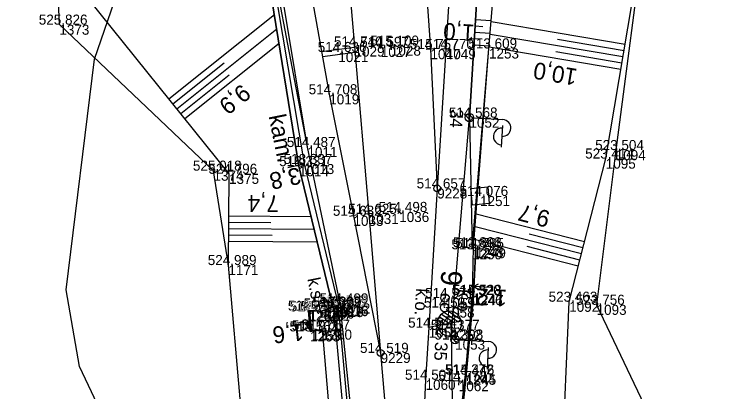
# Model space of a CAD drawing. Extents: x -1234191 to 23050, y -1290331 to -741191.
# Drawn here: x -865468 to -865384.2, y -1105348.7 to -1105303.7 of the extents above; entities that cross this region are included whole.
import ezdxf

# ---------------------------------------------------------------- set-up
doc = ezdxf.new("R2010")
doc.units = 0
for name, color, linetype in [('Vrstva 1', 7, 'Continuous'), ('Vrstva 13', 7, 'Continuous'), ('Vrstva 17', 7, 'Continuous'), ('Vrstva 2', 7, 'Continuous'), ('Vrstva 25', 7, 'Continuous'), ('Vrstva 4', 7, 'Continuous'), ('Vrstva 41', 7, 'Continuous'), ('Vrstva 48', 7, 'Continuous'), ('Vrstva 49', 7, 'Continuous'), ('Vrstva 53', 7, 'Continuous'), ('Vrstva 60', 7, 'Continuous'), ('Vrstva 61', 7, 'Continuous'), ('Vrstva 7', 7, 'Continuous')]:
    doc.layers.add(name, color=color, linetype=linetype)

msp = doc.modelspace()

# ---------------------------------------------------------------- linework, layer by layer
at = {"layer": 'Vrstva 1'}
for points in [[(-865441.571, -1105127.548), (-865443.346, -1105156.022), (-865442.927, -1105186.15), (-865441.41, -1105206.355), (-865440.23, -1105220.175), (-865436.053, -1105269.228), (-865435.195, -1105279.381), (-865434.088, -1105290.386), (-865432.547, -1105301.393), (-865430.429, -1105313.208), (-865427.548, -1105327.685), (-865424.317, -1105344.019)], [(-865434.948, -1105128.258), (-865437.242, -1105156.147), (-865437.564, -1105168.172), (-865437.315, -1105186.096), (-865434.934, -1105219.886), (-865430.726, -1105269.049), (-865429.004, -1105289.079), (-865428.37, -1105296.444), (-865427.42, -1105307.516), (-865425.728, -1105327.455), (-865424.317, -1105344.019), (-865422.907, -1105360.575), (-865422.781, -1105362.095)], [(-865427.484, -1105128.881), (-865429.29, -1105156.421), (-865428.85, -1105185.898), (-865426.055, -1105219.244), (-865421.666, -1105268.325), (-865421.067, -1105275.219), (-865419.207, -1105295.97), (-865418.383, -1105307.829), (-865417.573, -1105324.42)], [(-865414.829, -1105279.745), (-865415.848, -1105296.33), (-865416.553, -1105307.822), (-865417.573, -1105324.42)], [(-865417.573, -1105324.42), (-865418.591, -1105341.004), (-865418.963, -1105347.217), (-865419.432, -1105357.835), (-865419.54, -1105361.677)]]:
    msp.add_lwpolyline(points, dxfattribs=at)
at = {"layer": 'Vrstva 13'}
for p, q in [((-865435.368, -1105321.922), (-865433.411, -1105321.511)), ((-865411.201, -1105336.211), (-865413.199, -1105336.113)), ((-865432.781, -1105339.072), (-865432.909, -1105338.977)), ((-865434.799, -1105340.464), (-865432.805, -1105340.308)), ((-865432.532, -1105341.331), (-865432.715, -1105341.457))]:
    msp.add_line(p, q, dxfattribs=at)
for points in [[(-865413.433, -1105331.673), (-865411.411, -1105307.747), (-865409.512, -1105284.911), (-865408.016, -1105263.36), (-865407.915, -1105261.831), (-865407.732, -1105251.306), (-865407.925, -1105238.206), (-865408.254, -1105225.07), (-865409.729, -1105199.857), (-865410.497, -1105181.794), (-865410.222, -1105163.654), (-865407.266, -1105129.549), (-865403.874, -1105107.181), (-865399.104, -1105083.205), (-865391.47, -1105057.623), (-865383.107, -1105034.552), (-865371.678, -1105010.683), (-865361.121, -1104991.587), (-865347.403, -1104971.551), (-865334.26, -1104954.827), (-865316.011, -1104935.138), (-865304.272, -1104923.986), (-865286.053, -1104908.764)], [(-865427.758, -1105362.493), (-865427.159, -1105362.446), (-865426.668, -1105362.407), (-865429.114, -1105338.123), (-865433.028, -1105319.492), (-865436.355, -1105302.025), (-865436.623, -1105302.391), (-865433.411, -1105321.511), (-865429.312, -1105338.399), (-865429.995, -1105338.498), (-865434.038, -1105321.775), (-865437.253, -1105301.924), (-865436.355, -1105302.025)], [(-865433.839, -1105321.907), (-865433.411, -1105321.511), (-865433.962, -1105321.32)], [(-865415.629, -1105358.645), (-865414.206, -1105346.578), (-865413.364, -1105337.134), (-865413.245, -1105331.434), (-865412.974, -1105331.531), (-865413.248, -1105337.101), (-865414.125, -1105346.616), (-865415.418, -1105358.8)], [(-865412.685, -1105335.838), (-865413.199, -1105336.113), (-865412.714, -1105336.437)], [(-865431.291, -1105341.242), (-865432.715, -1105341.457), (-865432.909, -1105338.977), (-865431.357, -1105339.036), (-865432.781, -1105339.072), (-865432.532, -1105341.331), (-865431.291, -1105341.242)], [(-865429.995, -1105338.498), (-865431.357, -1105339.036), (-865429.931, -1105338.556), (-865429.34, -1105338.442)], [(-865429.995, -1105338.498), (-865429.931, -1105338.556), (-865427.758, -1105362.493)], [(-865427.159, -1105362.446), (-865429.34, -1105338.442), (-865429.312, -1105338.399)], [(-865433.28, -1105340.646), (-865432.805, -1105340.308), (-865433.327, -1105340.048)]]:
    msp.add_lwpolyline(points, dxfattribs=at)
at = {"layer": 'Vrstva 17'}
for points in [[(-865440.024, -1105362.568), (-865440.948, -1105350.419), (-865442.441, -1105333.554), (-865444.21, -1105322.31), (-865462.564, -1105304.913), (-865463.714, -1105278.723), (-865464.651, -1105257.681), (-865465.298, -1105237.406), (-865466.161, -1105215.637), (-865467.198, -1105188.109), (-865467.959, -1105161.216), (-865460.995, -1105122.061), (-865456.243, -1105096.706), (-865453.694, -1105077.206), (-865448.895, -1105043.52)], [(-865393.203, -1105204.526), (-865391.106, -1105227.926), (-865388.793, -1105239.525), (-865390.702, -1105255.194), (-865392.768, -1105292.841), (-865396.318, -1105319.857), (-865398.6, -1105338.286), (-865391.303, -1105353.607), (-865390.08, -1105357.556), (-865404.539, -1105359.848)]]:
    msp.add_lwpolyline(points, dxfattribs=at)
at = {"layer": 'Vrstva 2'}
for p, q in [((-865417.884, -1105307.794), (-865418.882, -1105307.864)), ((-865418.383, -1105307.829), (-865417.573, -1105324.42)), ((-865416.054, -1105307.853), (-865417.052, -1105307.791)), ((-865427.058, -1105327.587), (-865428.038, -1105327.783)), ((-865427.548, -1105327.685), (-865424.317, -1105344.019)), ((-865425.23, -1105327.413), (-865426.226, -1105327.497)), ((-865417.334, -1105339.687), (-865416.104, -1105340.516)), ((-865417.076, -1105339.404), (-865415.576, -1105340.413)), ((-865416.722, -1105339.184), (-865415.049, -1105340.31)), ((-865416.221, -1105339.062), (-865414.753, -1105340.051)), ((-865417.594, -1105340.429), (-865417.16, -1105340.721)), ((-865414.699, -1105340.241), (-865417.572, -1105340.802)), ((-865417.51, -1105340.027), (-865416.632, -1105340.618)), ((-865414.699, -1105340.24), (-865414.699, -1105340.241)), ((-865417.572, -1105340.802), (-865418.591, -1105341.004))]:
    msp.add_line(p, q, dxfattribs=at)
for points in [[(-865416.553, -1105307.822), (-865417.573, -1105324.42)], [(-865417.573, -1105324.42), (-865418.591, -1105341.004)], [(-865425.728, -1105327.455), (-865424.317, -1105344.019)], [(-865424.317, -1105344.019), (-865422.907, -1105360.575)]]:
    msp.add_lwpolyline(points, dxfattribs=at)
for centre in [(-865417.573, -1105324.42), (-865424.317, -1105344.019)]:
    msp.add_circle(centre, 0.4, dxfattribs=at)
for centre, radius, start, end in [((-865416.136, -1105340.521), 1.464, 11.0797, 191.04055), ((-865416.137, -1105340.523), 1.462, 190.99017, 11.45969)]:
    msp.add_arc(centre, radius, start, end, dxfattribs=at)
at = {"layer": 'Vrstva 25'}
for p, q in [((-865413.857, -1105315.497), (-865413.275, -1105316.156)), ((-865414.163, -1105315.718), (-865413.528, -1105316.435)), ((-865413.242, -1105316.014), (-865409.749, -1105316.228)), ((-865409.791, -1105316.927), (-865409.951, -1105319.522)), ((-865416.657, -1105337.423), (-865416.663, -1105337.523)), ((-865416.702, -1105338.56), (-865416.708, -1105338.66)), ((-865415.866, -1105342.16), (-865415.231, -1105342.877)), ((-865415.561, -1105341.939), (-865414.977, -1105342.597)), ((-865414.945, -1105342.455), (-865411.451, -1105342.664)), ((-865411.493, -1105343.363), (-865411.648, -1105345.958))]:
    msp.add_line(p, q, dxfattribs=at)
msp.add_lwpolyline([(-865431.71, -1105337.85), (-865430.729, -1105337.655), (-865430.338, -1105339.616), (-865431.319, -1105339.811), (-865431.71, -1105337.85)], dxfattribs=at)
for centre in [(-865413.741, -1105315.983), (-865416.66, -1105337.473), (-865416.705, -1105338.61), (-865415.444, -1105342.425)]:
    msp.add_circle(centre, 0.5, dxfattribs=at)
for centre, start, end in [((-865409.81, -1105317.226), 266.48947, 86.48947), ((-865409.883, -1105318.223), 85.7869, 267.19205), ((-865411.511, -1105343.662), 266.57354, 86.57354), ((-865411.583, -1105344.66), 85.87096, 267.27611)]:
    msp.add_arc(centre, 1, start, end, dxfattribs=at)
at = {"layer": 'Vrstva 4'}
for points in [[(-865426.155, -1105368.12), (-865426.668, -1105362.407), (-865429.114, -1105338.123), (-865433.028, -1105319.492), (-865435.927, -1105302.018), (-865438.193, -1105282.679), (-865438.981, -1105269.51), (-865443.453, -1105220.286), (-865444.491, -1105206.788), (-865446.148, -1105185.515), (-865446.491, -1105156.099), (-865443.766, -1105128.394), (-865443.698, -1105127.375), (-865441.144, -1105106.64), (-865435.776, -1105078.309), (-865428.102, -1105049.433), (-865418.029, -1105021.359), (-865405.439, -1104994.15), (-865406.275, -1104993.706), (-865402.988, -1104987.737), (-865401.606, -1104987.788)], [(-865415.794, -1105407.513), (-865415.455, -1105367.235), (-865415.891, -1105361.522), (-865415.741, -1105360.39), (-865415.629, -1105358.645), (-865415.886, -1105341.269), (-865413.741, -1105315.983), (-865411.857, -1105285.664), (-865410.674, -1105263.199), (-865410.639, -1105250.909), (-865410.672, -1105238.715), (-865411.687, -1105217.701), (-865413.272, -1105200.005), (-865413.874, -1105181.2), (-865413.543, -1105163.549), (-865410.805, -1105129.725)]]:
    msp.add_lwpolyline(points, dxfattribs=at)
at = {"layer": 'Vrstva 41'}
msp.add_lwpolyline([(-865411.565, -1105324.243), (-865411.396, -1105326.236), (-865413.389, -1105326.405), (-865413.558, -1105324.412), (-865411.565, -1105324.243)], dxfattribs=at)
at = {"layer": 'Vrstva 48'}
for p, q in [((-865449.514, -1105313.752), (-865436.966, -1105303.699)), ((-865413.016, -1105304.317), (-865411.135, -1105304.434)), ((-865395.21, -1105307.28), (-865411.148, -1105304.585)), ((-865448.576, -1105314.923), (-865436.69, -1105305.4)), ((-865413.063, -1105305.065), (-865412.13, -1105305.123)), ((-865413.109, -1105305.814), (-865411.26, -1105305.929)), ((-865395.46, -1105308.759), (-865411.273, -1105306.085)), ((-865447.638, -1105316.093), (-865436.414, -1105307.101)), ((-865413.156, -1105306.562), (-865412.239, -1105306.619)), ((-865395.335, -1105308.02), (-865403.273, -1105306.678)), ((-865413.202, -1105307.311), (-865411.384, -1105307.424)), ((-865395.71, -1105310.238), (-865411.398, -1105307.586)), ((-865395.585, -1105309.499), (-865403.46, -1105308.167)), ((-865449.045, -1105314.337), (-865442.936, -1105309.443)), ((-865448.107, -1105315.508), (-865442.33, -1105310.879)), ((-865442.397, -1105327.698), (-865432.588, -1105327.771)), ((-865400.036, -1105330.774), (-865412.939, -1105327.48)), ((-865442.403, -1105328.448), (-865437.405, -1105328.485)), ((-865442.409, -1105329.198), (-865432.225, -1105329.274)), ((-865400.407, -1105332.227), (-865413.056, -1105328.998)), ((-865442.414, -1105329.948), (-865437.229, -1105329.986)), ((-865400.779, -1105333.681), (-865413.174, -1105330.516)), ((-865400.222, -1105331.5), (-865406.61, -1105329.87)), ((-865442.42, -1105330.698), (-865431.862, -1105330.776)), ((-865400.593, -1105332.954), (-865406.854, -1105331.356))]:
    msp.add_line(p, q, dxfattribs=at)
at = {"layer": 'Vrstva 49'}
for p, q in [((-865433.028, -1105319.492), (-865436.355, -1105302.025)), ((-865424.482, -1105307.4), (-865424.1, -1105307.722)), ((-865424.13, -1105307.37), (-865424.452, -1105307.752)), ((-865422.29, -1105327.066), (-865421.908, -1105327.388)), ((-865421.938, -1105327.036), (-865422.26, -1105327.418)), ((-865413.245, -1105331.434), (-865413.433, -1105331.673))]:
    msp.add_line(p, q, dxfattribs=at)
for points in [[(-865415.418, -1105358.8), (-865414.125, -1105346.616), (-865413.248, -1105337.101), (-865412.974, -1105331.531), (-865413.245, -1105331.434), (-865411.411, -1105307.747), (-865409.512, -1105284.911), (-865408.016, -1105263.36), (-865407.915, -1105261.831), (-865407.732, -1105251.306), (-865407.925, -1105238.206), (-865408.254, -1105225.07), (-865409.729, -1105199.857), (-865410.497, -1105181.794), (-865410.222, -1105163.654), (-865407.266, -1105129.549), (-865403.874, -1105107.181), (-865399.104, -1105083.205), (-865391.47, -1105057.623), (-865383.107, -1105034.552), (-865371.678, -1105010.683), (-865361.121, -1104991.587), (-865347.403, -1104971.551)], [(-865390.08, -1105357.556), (-865396.276, -1105355.886), (-865402.681, -1105357.304), (-865401.861, -1105337.921), (-865397.507, -1105320.865), (-865392.768, -1105292.841), (-865390.702, -1105255.194), (-865391.623, -1105244.376), (-865392.326, -1105230.604), (-865393.203, -1105204.526), (-865395.395, -1105171.408), (-865395.485, -1105142.887), (-865393.12, -1105109.088), (-865390.596, -1105087.173), (-865384.212, -1105063.169), (-865374.144, -1105028.327), (-865367.377, -1105010.02), (-865358.712, -1104994.045), (-865344.8, -1104972.876)], [(-865440.215, -1105363.474), (-865440.024, -1105362.568), (-865440.948, -1105350.419), (-865442.441, -1105333.554), (-865442.36, -1105322.681), (-865460.47, -1105300.077), (-865462.475, -1105280.59), (-865464.651, -1105257.681), (-865465.298, -1105237.406), (-865465.087, -1105211.457), (-865465.574, -1105188.228), (-865464.694, -1105161.872), (-865463.713, -1105151.73), (-865460.571, -1105131.866), (-865457.255, -1105115.233), (-865455.217, -1105095.552), (-865452.543, -1105077.657), (-865448.148, -1105048.121), (-865447.741, -1105040.612)], [(-865433.028, -1105319.492), (-865435.927, -1105302.018), (-865438.193, -1105282.679), (-865438.981, -1105269.51), (-865443.453, -1105220.286), (-865446.148, -1105185.515), (-865446.491, -1105156.099), (-865444.797, -1105128.37), (-865444.702, -1105127.383), (-865445.55, -1105127.295), (-865446.387, -1105127.258)], [(-865446.122, -1105130.014), (-865447.796, -1105156.012), (-865447.461, -1105185.477), (-865446.015, -1105206.84), (-865444.858, -1105220.264), (-865440.491, -1105269.562), (-865439.103, -1105283.937), (-865436.355, -1105302.025), (-865437.253, -1105301.924), (-865434.038, -1105321.775), (-865429.995, -1105338.498), (-865431.357, -1105339.036), (-865432.909, -1105338.977), (-865432.715, -1105341.457), (-865431.291, -1105341.242), (-865429.453, -1105362.626), (-865440.215, -1105363.474)], [(-865410.805, -1105129.725), (-865413.543, -1105163.549), (-865413.874, -1105181.2), (-865413.272, -1105200.005), (-865411.687, -1105217.701), (-865410.672, -1105238.715), (-865410.639, -1105250.909), (-865410.674, -1105263.199), (-865411.857, -1105285.664), (-865413.741, -1105315.983), (-865413.433, -1105331.673)]]:
    msp.add_lwpolyline(points, dxfattribs=at)
at = {"layer": 'Vrstva 53'}
msp.add_lwpolyline([(-865401.73, -1105642.98), (-865417.63, -1105585.969), (-865424.489, -1105550.459), (-865433.05, -1105459.11), (-865432.13, -1105450.639), (-865436.38, -1105418.03), (-865442.369, -1105372.04), (-865443.529, -1105360.94), (-865451.449, -1105359.03), (-865457.01, -1105352.36), (-865460.159, -1105345.639), (-865461.75, -1105336.51), (-865458.39, -1105309.04), (-865454.409, -1105297.45), (-865462.17, -1105175.639), (-865449.109, -1105046.26), (-865448.859, -1105042.879)], dxfattribs=at)
at = {"layer": 'Vrstva 60'}
for p, q in [((-865462.564, -1105304.913), (-865462.564, -1105304.913)), ((-865427.42, -1105307.516), (-865427.42, -1105307.516)), ((-865424.291, -1105307.561), (-865424.291, -1105307.561)), ((-865423.092, -1105307.412), (-865423.092, -1105307.412)), ((-865418.383, -1105307.829), (-865418.383, -1105307.829)), ((-865416.553, -1105307.822), (-865416.553, -1105307.822)), ((-865411.411, -1105307.747), (-865411.411, -1105307.747)), ((-865429.351, -1105308.169), (-865429.351, -1105308.169)), ((-865430.429, -1105313.208), (-865430.429, -1105313.208)), ((-865413.741, -1105315.983), (-865413.741, -1105315.983)), ((-865433.028, -1105319.492), (-865433.028, -1105319.492)), ((-865396.318, -1105319.857), (-865396.318, -1105319.857)), ((-865397.507, -1105320.865), (-865397.507, -1105320.865)), ((-865434.038, -1105321.775), (-865434.038, -1105321.775)), ((-865433.411, -1105321.511), (-865433.411, -1105321.511)), ((-865444.21, -1105322.31), (-865444.21, -1105322.31)), ((-865442.36, -1105322.681), (-865442.36, -1105322.681)), ((-865417.573, -1105324.42), (-865417.573, -1105324.42)), ((-865412.477, -1105325.324), (-865412.477, -1105325.324)), ((-865422.099, -1105327.227), (-865422.099, -1105327.227)), ((-865427.548, -1105327.685), (-865427.548, -1105327.685)), ((-865425.728, -1105327.455), (-865425.728, -1105327.455)), ((-865413.245, -1105331.434), (-865413.245, -1105331.434)), ((-865413.433, -1105331.673), (-865413.433, -1105331.673)), ((-865412.974, -1105331.531), (-865412.974, -1105331.531)), ((-865442.441, -1105333.554), (-865442.441, -1105333.554)), ((-865413.364, -1105337.134), (-865413.364, -1105337.134)), ((-865413.248, -1105337.101), (-865413.248, -1105337.101)), ((-865429.114, -1105338.123), (-865429.114, -1105338.123)), ((-865416.66, -1105337.473), (-865416.66, -1105337.473)), ((-865401.861, -1105337.921), (-865401.861, -1105337.921)), ((-865432.909, -1105338.977), (-865432.909, -1105338.977)), ((-865431.024, -1105338.733), (-865431.024, -1105338.733)), ((-865429.995, -1105338.498), (-865429.995, -1105338.498)), ((-865429.931, -1105338.556), (-865429.931, -1105338.556)), ((-865429.34, -1105338.442), (-865429.34, -1105338.442)), ((-865429.312, -1105338.399), (-865429.312, -1105338.399)), ((-865416.705, -1105338.61), (-865416.705, -1105338.61)), ((-865398.6, -1105338.286), (-865398.6, -1105338.286)), ((-865432.781, -1105339.072), (-865432.781, -1105339.072)), ((-865431.357, -1105339.036), (-865431.357, -1105339.036)), ((-865432.715, -1105341.457), (-865432.715, -1105341.457)), ((-865432.532, -1105341.331), (-865432.532, -1105341.331)), ((-865431.291, -1105341.242), (-865431.291, -1105341.242)), ((-865418.591, -1105341.004), (-865418.591, -1105341.004)), ((-865415.886, -1105341.269), (-865415.886, -1105341.269)), ((-865415.444, -1105342.425), (-865415.444, -1105342.425)), ((-865424.317, -1105344.019), (-865424.317, -1105344.019)), ((-865418.963, -1105347.217), (-865418.963, -1105347.217)), ((-865415.008, -1105347.38), (-865415.008, -1105347.38)), ((-865414.206, -1105346.578), (-865414.206, -1105346.578)), ((-865414.125, -1105346.616), (-865414.125, -1105346.616))]:
    msp.add_line(p, q, dxfattribs=at)
at = {"layer": 'Vrstva 7'}
for p, q in [((-865423.134, -1105306.914), (-865423.05, -1105307.91)), ((-865431.34, -1105308.128), (-865427.412, -1105307.611)), ((-865422.594, -1105307.37), (-865423.59, -1105307.454)), ((-865431.234, -1105308.72), (-865427.361, -1105308.209)), ((-865414.509, -1105347.41), (-865415.507, -1105347.35)), ((-865414.978, -1105346.881), (-865415.038, -1105347.879))]:
    msp.add_line(p, q, dxfattribs=at)

# ---------------------------------------------------------------- texts
at = {"layer": 'Vrstva 13'}
for s, rotation, p in [('kam.', 281.25512, (-865437.658, -1105315.789)), ('3,8', 191.86417, (-865434.05, -1105321.871)), ('1,2', 177.18377, (-865409.208, -1105336.507)), ('1,6', 186.29008, (-865433.582, -1105340.518))]:
    msp.add_text(s, height=2, rotation=rotation, dxfattribs=at).set_placement(p)
at = {"layer": 'Vrstva 2'}
msp.add_text('9', height=2.5, rotation=266.57354, dxfattribs=at).set_placement((-865417.071, -1105334.122))
at = {"layer": 'Vrstva 25'}
for s, rotation, p in [('34', 266.48947, (-865415.956, -1105314.932)), ('k.s.', 281.25512, (-865433.046, -1105335.193)), ('k.o.', 266.57354, (-865420.086, -1105336.292)), ('k.o.', 266.57354, (-865415.013, -1105336.389)), ('35', 266.57354, (-865417.818, -1105342.68))]:
    msp.add_text(s, height=1.5, rotation=rotation, dxfattribs=at).set_placement(p)
at = {"layer": 'Vrstva 48'}
for s, rotation, p in [('1,0', 176.44425, (-865413.08, -1105304.925)), ('10,0', 170.4018, (-865400.792, -1105310.216)), ('9,9', 218.70121, (-865440.836, -1105311.878)), ('7,4', 179.57317, (-865436.413, -1105325.243)), ('9,7', 165.67956, (-865404.001, -1105327.182))]:
    msp.add_text(s, height=2, rotation=rotation, dxfattribs=at).set_placement(p)
at = {"layer": 'Vrstva 60'}
for s, p in [('1373', (-865462.564, -1105306.113)), ('1029', (-865427.42, -1105308.716)), ('1027', (-865424.291, -1105308.761)), ('1028', (-865423.092, -1105308.612)), ('1047', (-865418.383, -1105309.029)), ('1049', (-865416.553, -1105309.022)), ('1253', (-865411.411, -1105308.947)), ('1021', (-865429.351, -1105309.369)), ('1019', (-865430.429, -1105314.408)), ('1052', (-865413.741, -1105317.183)), ('1011', (-865433.028, -1105320.692)), ('1094', (-865396.318, -1105321.057)), ('1095', (-865397.507, -1105322.065)), ('1014', (-865434.038, -1105322.975)), ('1013', (-865433.411, -1105322.711)), ('1374', (-865444.21, -1105323.51)), ('1375', (-865442.36, -1105323.881)), ('9228', (-865417.573, -1105325.62)), ('1251', (-865412.477, -1105326.524)), ('1036', (-865422.099, -1105328.427)), ('1033', (-865427.548, -1105328.885)), ('1031', (-865425.728, -1105328.655)), ('1248', (-865413.245, -1105332.634)), ('1250', (-865413.433, -1105332.873)), ('1249', (-865412.974, -1105332.731)), ('1171', (-865442.441, -1105334.754)), ('1246', (-865413.364, -1105338.334)), ('1247', (-865413.248, -1105338.301)), ('1012', (-865429.114, -1105339.323)), ('1059', (-865416.66, -1105338.673)), ('1092', (-865401.861, -1105339.121)), ('1264', (-865432.909, -1105340.177)), ('1257', (-865431.357, -1105340.236)), ('1256', (-865431.024, -1105339.933)), ('1017', (-865429.995, -1105339.698)), ('1018', (-865429.931, -1105339.756)), ('1016', (-865429.34, -1105339.642)), ('1015', (-865429.312, -1105339.599)), ('1058', (-865416.705, -1105339.81)), ('1093', (-865398.6, -1105339.486)), ('1258', (-865432.781, -1105340.272)), ('1263', (-865432.715, -1105342.657)), ('1259', (-865432.532, -1105342.531)), ('1260', (-865431.291, -1105342.442)), ('1055', (-865418.591, -1105342.204)), ('1252', (-865415.886, -1105342.469)), ('1053', (-865415.444, -1105343.625)), ('9229', (-865424.317, -1105345.219)), ('1244', (-865414.206, -1105347.778)), ('1060', (-865418.963, -1105348.417)), ('1062', (-865415.008, -1105348.58)), ('1245', (-865414.125, -1105347.816))]:
    msp.add_text(s, height=1.2, dxfattribs=at).set_placement(p)
at = {"layer": 'Vrstva 61'}
for s, p in [('525.826', (-865465.016, -1105304.913)), ('514.740', (-865429.871, -1105307.516)), ('514.597', (-865426.743, -1105307.561)), ('515.109', (-865425.546, -1105307.412)), ('514.636', (-865431.803, -1105308.169)), ('514.757', (-865420.835, -1105307.829)), ('514.770', (-865419.004, -1105307.822)), ('513.609', (-865413.865, -1105307.747)), ('514.708', (-865432.883, -1105313.208)), ('514.568', (-865416.195, -1105315.983)), ('514.487', (-865435.48, -1105319.492)), ('523.504', (-865398.769, -1105319.857)), ('523.414', (-865399.958, -1105320.865)), ('518.331', (-865436.395, -1105321.775)), ('518.337', (-865435.863, -1105321.511)), ('525.018', (-865446.664, -1105322.31)), ('524.796', (-865444.812, -1105322.681)), ('514.657', (-865420.025, -1105324.42)), ('514.076', (-865414.929, -1105325.324)), ('514.625', (-865428.184, -1105327.455)), ('514.498', (-865424.553, -1105327.227)), ('514.632', (-865429.996, -1105327.685)), ('513.844', (-865415.884, -1105331.673)), ('513.803', (-865415.697, -1105331.434)), ('514.785', (-865415.43, -1105331.531)), ('524.989', (-865444.895, -1105333.554)), ('514.571', (-865419.017, -1105337.473)), ('514.320', (-865415.815, -1105337.134)), ('515.528', (-865415.702, -1105337.101)), ('516.322', (-865432.443, -1105338.498)), ('517.309', (-865432.385, -1105338.556)), ('517.306', (-865431.792, -1105338.442)), ('516.205', (-865431.768, -1105338.399)), ('514.499', (-865431.568, -1105338.123)), ('523.463', (-865404.313, -1105337.921)), ('523.756', (-865401.052, -1105338.286)), ('518.543', (-865435.361, -1105338.977)), ('517.041', (-865435.138, -1105339.072)), ('516.929', (-865433.811, -1105339.036)), ('516.822', (-865433.472, -1105338.733)), ('514.533', (-865419.157, -1105338.61)), ('514.544', (-865421.042, -1105341.004)), ('518.563', (-865435.167, -1105341.457)), ('516.971', (-865434.889, -1105341.331)), ('517.057', (-865433.743, -1105341.242)), ('514.377', (-865418.338, -1105341.269)), ('514.398', (-865417.898, -1105342.425)), ('514.519', (-865426.771, -1105344.019)), ('514.372', (-865416.654, -1105346.578)), ('515.446', (-865416.577, -1105346.616)), ('514.507', (-865421.415, -1105347.217)), ('514.778', (-865417.462, -1105347.38))]:
    msp.add_text(s, height=1.2, dxfattribs=at).set_placement(p)

doc.saveas('drawing.dxf')
